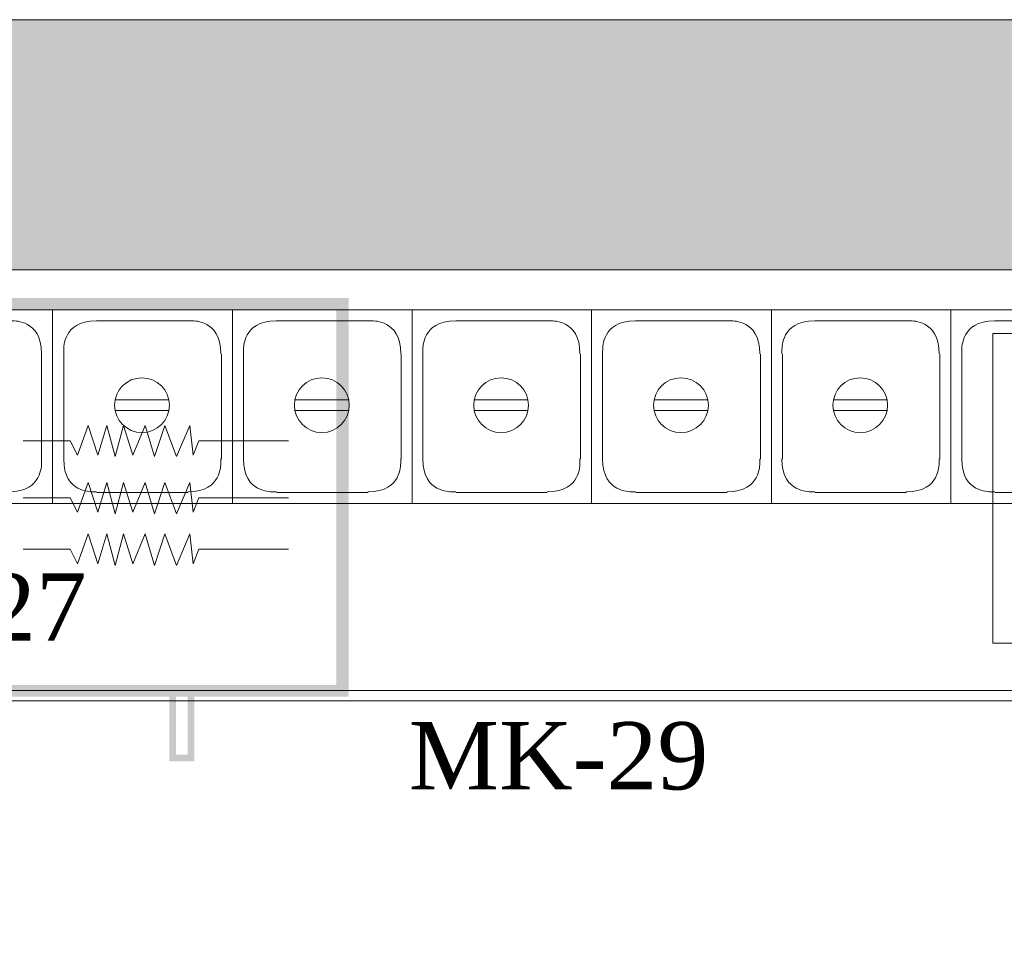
# Model space of a CAD drawing. Extents: x 3940905 to 4145695, y 925352 to 1109797.
# Tile 382 of 656: x 3984305 to 3985211, y 1101460 to 1102308. Entities that reach past the tile are written whole.
import ezdxf

# ---------------------------------------------------------------- set-up
doc = ezdxf.new("R2010")
doc.units = 0
doc.header["$LTSCALE"] = 750
doc.header["$MEASUREMENT"] = 0
doc.linetypes.add('DASHED', pattern=[0.75, 0.5, -0.25])
for name, color, linetype, lineweight in [('CKD Equipments', 252, 'CONTINUOUS', 0), ('HATCH', 7, 'CONTINUOUS', 0), ('wall', 7, 'CONTINUOUS', 25)]:
    doc.layers.add(name, color=color, linetype=linetype, lineweight=lineweight)
doc.layers.add('PDF_A - TEXT', color=7, linetype='CONTINUOUS')
doc.styles.add('CKD_Dimension Text', font='BOOKOS.TTF')

msp = doc.modelspace()

# ---------------------------------------------------------------- hatches: boundary and pattern name
at = {"layer": 'CKD Equipments', "true_color": 0xff00ff}
h = msp.add_hatch(color=6, dxfattribs=at)
h.paths.add_polyline_path([(3984607.74, 1102052.39), (3984596.54, 1101696.73), (3984607.74, 1101686.05)])
h.paths.add_polyline_path([(3984596.54, 1102041.71), (3984607.74, 1102052.39), (3984596.54, 1101696.73)])
h.paths.add_polyline_path([(3983834.34, 1102052.39), (3984596.54, 1102041.71), (3984607.74, 1102052.39)])
h.paths.add_polyline_path([(3983845.54, 1102041.71), (3983834.34, 1102052.39), (3984596.54, 1102041.71)])
h.paths.add_polyline_path([(3983834.34, 1101686.05), (3983845.54, 1102041.71), (3983834.34, 1102052.39)])
h.paths.add_polyline_path([(3983845.54, 1101696.73), (3983834.34, 1101686.05), (3983845.54, 1102041.71)])
h.paths.add_polyline_path([(3984607.74, 1101686.05), (3983845.54, 1101696.73), (3983834.34, 1101686.05)])
h.paths.add_polyline_path([(3984596.54, 1101696.73), (3984607.74, 1101686.05), (3983845.54, 1101696.73)])
h = msp.add_hatch(color=6, dxfattribs=at)
h.paths.add_polyline_path([(3984442.88, 1101690.12), (3984448.99, 1101632.62), (3984448.99, 1101690.12)])
h.paths.add_polyline_path([(3984442.88, 1101626.52), (3984442.88, 1101690.12), (3984448.99, 1101632.62)])
h = msp.add_hatch(color=6, dxfattribs=at)
h.paths.add_polyline_path([(3984465.78, 1101626.52), (3984459.67, 1101690.12), (3984459.67, 1101632.62)])
h.paths.add_polyline_path([(3984465.78, 1101690.12), (3984465.78, 1101626.52), (3984459.67, 1101690.12)])
h = msp.add_hatch(color=6, dxfattribs=at)
h.paths.add_polyline_path([(3984442.88, 1101626.52), (3984459.67, 1101632.62), (3984448.99, 1101632.62)])
h.paths.add_polyline_path([(3984465.78, 1101626.52), (3984442.88, 1101626.52), (3984459.67, 1101632.62)])
at = {"layer": 'HATCH'}
h = msp.add_hatch(color=8, dxfattribs=at)
h.dxf.hatch_style = 1
h.paths.add_polyline_path([(3989564.19, 1102308.44), (3976969.19, 1102308.44), (3976969.19, 1088263.44), (3976839.19, 1088263.44), (3976839.19, 1074300.44), (3977002.19, 1074300.44), (3977002.19, 1067776.41), (3977459.19, 1067776.41), (3977459.19, 1072350.44), (3977459.19, 1074463.44), (3977069.19, 1074463.44), (3977069.19, 1088033.46), (3977194.19, 1088033.43), (3977194.19, 1102078.44), (3989564.19, 1102078.44)])

# ---------------------------------------------------------------- linework, layer by layer
at = {"layer": 'CKD Equipments', "linetype": 'DASHED', "ltscale": 25}
for p, q in [((3985640.63, 1102041.71), (3983815.01, 1102041.71)), ((3983815.01, 1101681.98), (3985640.63, 1101681.98))]:
    msp.add_line(p, q, dxfattribs=at)
at = {"layer": 'CKD Equipments', "color": 252, "true_color": 0x989898}
for p, q in [((3983840.45, 1102041.71), (3985640.63, 1102041.71)), ((3983840.45, 1101691.65), (3985640.63, 1101691.65))]:
    msp.add_line(p, q, dxfattribs=at)
at = {"layer": 'CKD Equipments', "color": 4, "true_color": 0x00ffff}
for p, q in [((3984170.67, 1102041.71), (3984335.52, 1102041.71)), ((3984335.52, 1101863.63), (3984335.52, 1102041.71)), ((3984335.52, 1102041.71), (3984335.52, 1101863.63)), ((3984335.52, 1101863.63), (3984335.52, 1102041.71)), ((3984335.52, 1102041.71), (3984500.89, 1102041.71)), ((3984335.52, 1102041.71), (3984335.52, 1101863.63)), ((3984335.52, 1102041.71), (3984335.52, 1101863.63)), ((3984335.52, 1101863.63), (3984335.52, 1102041.71)), ((3984500.89, 1102041.71), (3984500.89, 1101863.63)), ((3984500.89, 1102041.71), (3984500.89, 1101863.63)), ((3984500.89, 1101863.63), (3984500.89, 1102041.71)), ((3984500.89, 1102041.71), (3984666.25, 1102041.71)), ((3984666.25, 1102041.71), (3984666.25, 1101863.63)), ((3984666.25, 1102041.71), (3984666.25, 1101863.63)), ((3984666.25, 1101863.63), (3984666.25, 1102041.71)), ((3984666.25, 1102041.71), (3984831.11, 1102041.71)), ((3984831.11, 1102041.71), (3984831.11, 1101863.63)), ((3984831.11, 1102041.71), (3984831.11, 1101863.63)), ((3984831.11, 1101863.63), (3984831.11, 1102041.71)), ((3984831.11, 1102041.71), (3984831.11, 1101863.63)), ((3984831.11, 1101863.63), (3984831.11, 1102041.71)), ((3984831.11, 1102041.71), (3984831.11, 1101863.63)), ((3984831.11, 1101863.63), (3984831.11, 1102041.71)), ((3984831.11, 1102041.71), (3984831.11, 1101863.63)), ((3984831.11, 1101863.63), (3984831.11, 1102041.71)), ((3984831.11, 1102041.71), (3984831.11, 1101863.63)), ((3984831.11, 1101863.63), (3984831.11, 1102041.71)), ((3984831.11, 1101863.63), (3984831.11, 1102041.71)), ((3984831.11, 1102041.71), (3984996.47, 1102041.71)), ((3984996.47, 1102041.71), (3984996.47, 1101863.63)), ((3984996.47, 1102041.71), (3984996.47, 1101863.63)), ((3984996.47, 1101863.63), (3984996.47, 1102041.71)), ((3984996.47, 1102041.71), (3984996.47, 1101863.63)), ((3984996.47, 1101863.63), (3984996.47, 1102041.71)), ((3984996.47, 1102041.71), (3984996.47, 1101863.63)), ((3984996.47, 1101863.63), (3984996.47, 1102041.71)), ((3984996.47, 1102041.71), (3984996.47, 1101863.63)), ((3984996.47, 1101863.63), (3984996.47, 1102041.71)), ((3984996.47, 1102041.71), (3984996.47, 1101863.63)), ((3984996.47, 1101863.63), (3984996.47, 1102041.71)), ((3984996.47, 1101863.63), (3984996.47, 1102041.71)), ((3984996.47, 1102041.71), (3985161.33, 1102041.71)), ((3985161.33, 1102041.71), (3985161.33, 1101863.63)), ((3985161.33, 1102041.71), (3985161.33, 1101863.63)), ((3985161.33, 1101863.63), (3985161.33, 1102041.71)), ((3985161.33, 1102041.71), (3985161.33, 1101863.63)), ((3985161.33, 1101863.63), (3985161.33, 1102041.71)), ((3985161.33, 1102041.71), (3985161.33, 1101863.63)), ((3985161.33, 1101863.63), (3985161.33, 1102041.71)), ((3985161.33, 1102041.71), (3985161.33, 1101863.63)), ((3985161.33, 1101863.63), (3985161.33, 1102041.71)), ((3985161.33, 1102041.71), (3985161.33, 1101863.63)), ((3985161.33, 1101863.63), (3985161.33, 1102041.71)), ((3985161.33, 1101863.63), (3985161.33, 1102041.71)), ((3985161.33, 1102041.71), (3985326.69, 1102041.71)), ((3984376.23, 1102031.53), (3984460.18, 1102031.53)), ((3984541.59, 1102031.53), (3984625.55, 1102031.53)), ((3984706.45, 1102031.53), (3984790.4, 1102031.53)), ((3984871.81, 1102031.53), (3984955.76, 1102031.53)), ((3985036.67, 1102031.53), (3985120.62, 1102031.53)), ((3985202.03, 1102031.53), (3985285.98, 1102031.53)), ((3985199.92, 1102019.98), (3985596.29, 1102019.98)), ((3985199.92, 1101735.04), (3985199.92, 1102019.98)), ((3984325.35, 1102001), (3984325.35, 1101904.33)), ((3984345.7, 1101904.33), (3984345.7, 1102001)), ((3984490.71, 1102001), (3984490.71, 1101904.33)), ((3984511.06, 1101904.33), (3984511.06, 1102001)), ((3984656.07, 1102001), (3984656.07, 1101904.33)), ((3984675.92, 1101904.33), (3984675.92, 1102001)), ((3984820.93, 1102001), (3984820.93, 1101904.33)), ((3984841.28, 1101904.33), (3984841.28, 1102001)), ((3984986.29, 1102001), (3984986.29, 1101904.33)), ((3985006.65, 1101904.33), (3985006.65, 1102001)), ((3985151.15, 1102001), (3985151.15, 1101904.33)), ((3985171.5, 1101904.33), (3985171.5, 1102001)), ((3984442.37, 1101958.77), (3984393.53, 1101958.77)), ((3984607.74, 1101958.77), (3984558.38, 1101958.77)), ((3984772.59, 1101958.77), (3984723.75, 1101958.77)), ((3984937.96, 1101958.77), (3984889.11, 1101958.77)), ((3985102.81, 1101958.77), (3985053.97, 1101958.77)), ((3984393.53, 1101949.11), (3984442.37, 1101949.11)), ((3984558.38, 1101949.11), (3984607.74, 1101949.11)), ((3984723.75, 1101949.11), (3984772.59, 1101949.11)), ((3984889.11, 1101949.11), (3984937.96, 1101949.11)), ((3985053.97, 1101949.11), (3985102.81, 1101949.11)), ((3984460.18, 1101873.8), (3984376.23, 1101873.8)), ((3984625.55, 1101873.8), (3984541.59, 1101873.8)), ((3984790.4, 1101873.8), (3984706.45, 1101873.8)), ((3984955.76, 1101873.8), (3984871.81, 1101873.8)), ((3985120.62, 1101873.8), (3985036.67, 1101873.8)), ((3985285.98, 1101873.8), (3985202.03, 1101873.8)), ((3984335.52, 1101863.63), (3984170.67, 1101863.63)), ((3984500.89, 1101863.63), (3984335.52, 1101863.63)), ((3984666.25, 1101863.63), (3984500.89, 1101863.63)), ((3984831.11, 1101863.63), (3984666.25, 1101863.63)), ((3984996.47, 1101863.63), (3984831.11, 1101863.63)), ((3985161.33, 1101863.63), (3984996.47, 1101863.63)), ((3985326.69, 1101863.63), (3985161.33, 1101863.63)), ((3985596.29, 1101735.04), (3985199.92, 1101735.04))]:
    msp.add_line(p, q, dxfattribs=at)
at = {"layer": 'CKD Equipments'}
for p, q in [((3984831.11, 1102041.71), (3984831.11, 1102016.27)), ((3984831.11, 1102041.71), (3984831.11, 1102016.27)), ((3984996.47, 1102041.71), (3984996.47, 1102016.27)), ((3984996.47, 1102041.71), (3984996.47, 1102016.27)), ((3985161.33, 1102041.71), (3985161.33, 1102016.27)), ((3985161.33, 1102041.71), (3985161.33, 1102016.27))]:
    msp.add_line(p, q, dxfattribs=at)
at = {"layer": 'CKD Equipments', "color": 3, "true_color": 0x00ff00}
for p, q in [((3984368.09, 1101935.37), (3984358.42, 1101907.89)), ((3984377.25, 1101907.89), (3984368.09, 1101935.37)), ((3984385.39, 1101935.37), (3984377.25, 1101907.89)), ((3984393.02, 1101906.87), (3984385.39, 1101935.37)), ((3984400.65, 1101935.37), (3984393.02, 1101906.87)), ((3984409.3, 1101907.89), (3984400.65, 1101935.37)), ((3984420.49, 1101935.37), (3984409.3, 1101907.89)), ((3984429.14, 1101906.87), (3984420.49, 1101935.37)), ((3984438.81, 1101935.37), (3984429.14, 1101906.87)), ((3984449.5, 1101906.87), (3984438.81, 1101935.37)), ((3984461.71, 1101935.37), (3984449.5, 1101906.87)), ((3984464.76, 1101907.89), (3984461.71, 1101935.37)), ((3984351.8, 1101921.12), (3984308.56, 1101921.12)), ((3984358.42, 1101907.89), (3984351.8, 1101921.12)), ((3984469.85, 1101921.12), (3984464.76, 1101907.89)), ((3984552.28, 1101921.12), (3984469.85, 1101921.12)), ((3984368.09, 1101882.96), (3984358.42, 1101855.48)), ((3984377.25, 1101855.48), (3984368.09, 1101882.96)), ((3984385.39, 1101882.96), (3984377.25, 1101855.48)), ((3984393.02, 1101853.96), (3984385.39, 1101882.96)), ((3984400.65, 1101882.96), (3984393.02, 1101853.96)), ((3984409.3, 1101855.48), (3984400.65, 1101882.96)), ((3984420.49, 1101882.96), (3984409.3, 1101855.48)), ((3984429.14, 1101853.96), (3984420.49, 1101882.96)), ((3984438.81, 1101882.96), (3984429.14, 1101853.96)), ((3984449.5, 1101853.96), (3984438.81, 1101882.96)), ((3984461.71, 1101882.96), (3984449.5, 1101853.96)), ((3984464.76, 1101855.48), (3984461.71, 1101882.96)), ((3984351.8, 1101868.71), (3984308.56, 1101868.71)), ((3984358.42, 1101855.48), (3984351.8, 1101868.71)), ((3984469.85, 1101868.71), (3984464.76, 1101855.48)), ((3984552.28, 1101868.71), (3984469.85, 1101868.71)), ((3984368.09, 1101835.64), (3984358.42, 1101808.16)), ((3984377.25, 1101808.16), (3984368.09, 1101835.64)), ((3984385.39, 1101835.64), (3984377.25, 1101808.16)), ((3984393.02, 1101806.64), (3984385.39, 1101835.64)), ((3984400.65, 1101835.64), (3984393.02, 1101806.64)), ((3984409.3, 1101808.16), (3984400.65, 1101835.64)), ((3984420.49, 1101835.64), (3984409.3, 1101808.16)), ((3984429.14, 1101806.64), (3984420.49, 1101835.64)), ((3984438.81, 1101835.64), (3984429.14, 1101806.64)), ((3984449.5, 1101806.64), (3984438.81, 1101835.64)), ((3984461.71, 1101835.64), (3984449.5, 1101806.64)), ((3984464.76, 1101808.16), (3984461.71, 1101835.64)), ((3984351.8, 1101821.39), (3984308.56, 1101821.39)), ((3984358.42, 1101808.16), (3984351.8, 1101821.39)), ((3984469.85, 1101821.39), (3984464.76, 1101808.16)), ((3984552.28, 1101821.39), (3984469.85, 1101821.39))]:
    msp.add_line(p, q, dxfattribs=at)
at = {"layer": 'CKD Equipments', "color": 4, "true_color": 0x00ffff}
for centre in [(3984417.7, 1101953.94), (3984583.06, 1101953.94), (3984747.92, 1101953.94), (3984913.28, 1101953.94), (3985078.13, 1101953.94)]:
    msp.add_circle(centre, 25.19, dxfattribs=at)
for points in [[(3984325.35, 1102001.26), (3984325.35, 1102017.98), (3984311.79, 1102031.53), (3984295.07, 1102031.53), (3984295.07, 1102031.53), (3984295.07, 1102031.53), (3984295.07, 1102031.53)], [(3984375.97, 1102031.53), (3984359.25, 1102031.53), (3984345.7, 1102017.98), (3984345.7, 1102001.26), (3984345.7, 1102001.26), (3984345.7, 1102001.26), (3984345.7, 1102001.26)], [(3984490.2, 1102001.26), (3984490.2, 1102017.98), (3984476.65, 1102031.53), (3984459.93, 1102031.53), (3984459.93, 1102031.53), (3984459.93, 1102031.53), (3984459.93, 1102031.53)], [(3984541.34, 1102031.53), (3984524.62, 1102031.53), (3984511.06, 1102017.98), (3984511.06, 1102001.26), (3984511.06, 1102001.26), (3984511.06, 1102001.26), (3984511.06, 1102001.26)], [(3984655.57, 1102001.26), (3984655.57, 1102017.98), (3984642.01, 1102031.53), (3984625.29, 1102031.53), (3984625.29, 1102031.53), (3984625.29, 1102031.53), (3984625.29, 1102031.53)], [(3984706.19, 1102031.53), (3984689.47, 1102031.53), (3984675.92, 1102017.98), (3984675.92, 1102001.26), (3984675.92, 1102001.26), (3984675.92, 1102001.26), (3984675.92, 1102001.26)], [(3984820.42, 1102001.26), (3984820.42, 1102017.98), (3984806.87, 1102031.53), (3984790.15, 1102031.53), (3984790.15, 1102031.53), (3984790.15, 1102031.53), (3984790.15, 1102031.53)], [(3984871.56, 1102031.53), (3984854.84, 1102031.53), (3984841.28, 1102017.98), (3984841.28, 1102001.26), (3984841.28, 1102001.26), (3984841.28, 1102001.26), (3984841.28, 1102001.26)], [(3984985.78, 1102001.26), (3984985.78, 1102017.98), (3984972.23, 1102031.53), (3984955.51, 1102031.53), (3984955.51, 1102031.53), (3984955.51, 1102031.53), (3984955.51, 1102031.53)], [(3985036.41, 1102031.53), (3985019.69, 1102031.53), (3985006.14, 1102017.98), (3985006.14, 1102001.26), (3985006.14, 1102001.26), (3985006.14, 1102001.26), (3985006.14, 1102001.26)], [(3985150.64, 1102001.26), (3985150.64, 1102017.98), (3985137.09, 1102031.53), (3985120.37, 1102031.53), (3985120.37, 1102031.53), (3985120.37, 1102031.53), (3985120.37, 1102031.53)], [(3985201.78, 1102031.53), (3985185.06, 1102031.53), (3985171.5, 1102017.98), (3985171.5, 1102001.26), (3985171.5, 1102001.26), (3985171.5, 1102001.26), (3985171.5, 1102001.26)], [(3984295.07, 1101874.31), (3984311.79, 1101874.31), (3984325.35, 1101887.86), (3984325.35, 1101904.58), (3984325.35, 1101904.58), (3984325.35, 1101904.58), (3984325.35, 1101904.58)], [(3984345.7, 1101904.58), (3984345.7, 1101887.86), (3984359.25, 1101874.31), (3984375.97, 1101874.31), (3984375.97, 1101874.31), (3984375.97, 1101874.31), (3984375.97, 1101874.31)], [(3984459.93, 1101874.31), (3984476.65, 1101874.31), (3984490.2, 1101887.86), (3984490.2, 1101904.58), (3984490.2, 1101904.58), (3984490.2, 1101904.58), (3984490.2, 1101904.58)], [(3984511.06, 1101904.58), (3984511.06, 1101887.86), (3984524.62, 1101874.31), (3984541.34, 1101874.31), (3984541.34, 1101874.31), (3984541.34, 1101874.31), (3984541.34, 1101874.31)], [(3984625.29, 1101874.31), (3984642.01, 1101874.31), (3984655.57, 1101887.86), (3984655.57, 1101904.58), (3984655.57, 1101904.58), (3984655.57, 1101904.58), (3984655.57, 1101904.58)], [(3984675.92, 1101904.58), (3984675.92, 1101887.86), (3984689.47, 1101874.31), (3984706.19, 1101874.31), (3984706.19, 1101874.31), (3984706.19, 1101874.31), (3984706.19, 1101874.31)], [(3984790.15, 1101874.31), (3984806.87, 1101874.31), (3984820.42, 1101887.86), (3984820.42, 1101904.58), (3984820.42, 1101904.58), (3984820.42, 1101904.58), (3984820.42, 1101904.58)], [(3984841.28, 1101904.58), (3984841.28, 1101887.86), (3984854.84, 1101874.31), (3984871.56, 1101874.31), (3984871.56, 1101874.31), (3984871.56, 1101874.31), (3984871.56, 1101874.31)], [(3984955.51, 1101874.31), (3984972.23, 1101874.31), (3984985.78, 1101887.86), (3984985.78, 1101904.58), (3984985.78, 1101904.58), (3984985.78, 1101904.58), (3984985.78, 1101904.58)], [(3985006.14, 1101904.58), (3985006.14, 1101887.86), (3985019.69, 1101874.31), (3985036.41, 1101874.31), (3985036.41, 1101874.31), (3985036.41, 1101874.31), (3985036.41, 1101874.31)], [(3985120.37, 1101874.31), (3985137.09, 1101874.31), (3985150.64, 1101887.86), (3985150.64, 1101904.58), (3985150.64, 1101904.58), (3985150.64, 1101904.58), (3985150.64, 1101904.58)], [(3985171.5, 1101904.58), (3985171.5, 1101887.86), (3985185.06, 1101874.31), (3985201.78, 1101874.31), (3985201.78, 1101874.31), (3985201.78, 1101874.31), (3985201.78, 1101874.31)]]:
    msp.add_open_spline(points, degree=3, dxfattribs=at)
at = {"layer": 'wall', "lineweight": 0, "ltscale": 2}
msp.add_lwpolyline([(3989564.19, 1102308.44), (3976969.19, 1102308.44), (3976969.19, 1088263.44), (3976839.19, 1088263.44), (3976839.19, 1074300.44), (3977002.19, 1074300.44), (3977002.19, 1067776.41), (3977459.19, 1067776.41), (3977459.19, 1074463.44), (3977069.19, 1074463.44), (3977069.19, 1088033.46), (3977194.19, 1088033.43), (3977194.19, 1102078.44), (3989564.19, 1102078.44)], close=True, dxfattribs=at)

# ---------------------------------------------------------------- texts
at = {"layer": 'PDF_A - TEXT', "attachment_point": 1, "style": 'CKD_Dimension Text'}
for s, insert, char_height, width in [('MK-27', (3984091.29, 1101799.22), 61.963, 1204.0964), ('\\pxqc;MK-29', (3984611.8, 1101662.58), 61.9627, 377.7108)]:
    msp.add_mtext(s, dxfattribs=dict(at, insert=insert, char_height=char_height, width=width))

doc.saveas('drawing.dxf')
